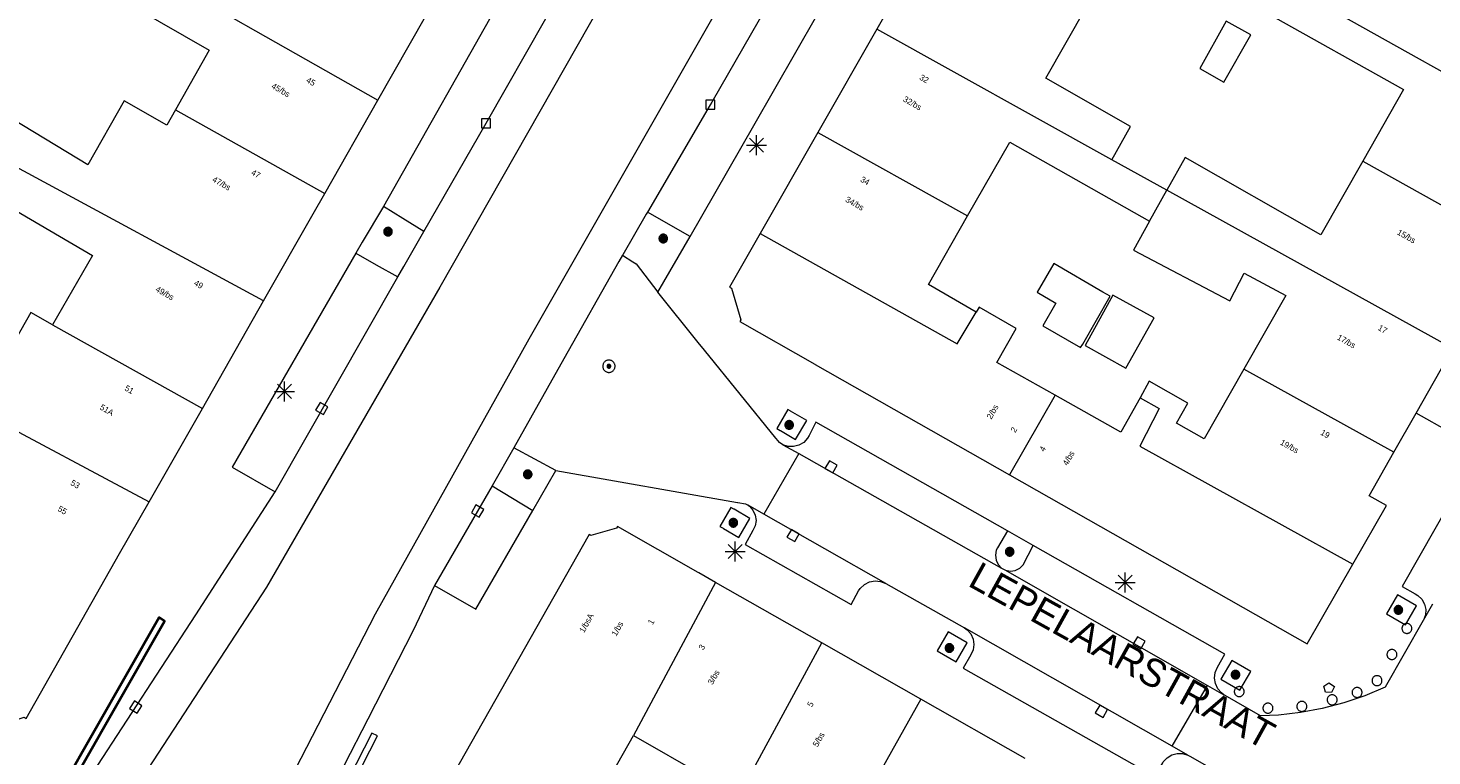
# Model space of a CAD drawing. Header units: metres. Extents: x 135779 to 137489, y 452643 to 455118.
# Tile 405 of 489: x 136979 to 137049, y 454496 to 454532. Entities that reach past the tile are written whole.
import ezdxf
from ezdxf.enums import TextEntityAlignment as Align

# ---------------------------------------------------------------- set-up
doc = ezdxf.new("R2010")
doc.units = ezdxf.units.M
for name, color, linetype, lineweight in [('KTop_NAR_Huisnummer (t)', 7, 'Continuous', 13), ('KTop_NAR_Huisnummer tijdelijk (t)', 7, 'Continuous', 13), ('KTop_ORL_Weg_Straatnaam (t)', 7, 'Continuous', 13), ('KTop_PAL_Afsluitpaal', 222, 'Continuous', 13), ('KTop_PAL_Lichtmast', 40, 'Continuous', 13), ('KTop_PND_Grondvlaksituatie van BAG-pand [tachy]', 1, 'Continuous', 13), ('KTop_PND_Pandscheiding', 40, 'Continuous', 13), ('KTop_PUT_Brandkraan of -put', 1, 'Continuous', 13), ('KTop_PUT_Inspectie- of rioolput', 15, 'Continuous', 13), ('KTop_PUT_Kolk', 15, 'Continuous', 13), ('KTop_SHD_Muur', 15, 'Continuous', 13), ('KTop_SHD_Muur (l)', 15, 'Continuous', 40), ('KTop_VGO_Boom', 92, 'Continuous', 13), ('KTop_WGD_Parkeervlak', 251, 'Continuous', 13), ('KTop_WGD_Rijbaan_Lokale weg', 251, 'Continuous', 13), ('KTop_WGD_Rijbaan_Lokale weg_fietsstrook', 40, 'Continuous', 13), ('KTop_WGD_Rijbaan_Lokale weg_verkeersdrempel', 40, 'Continuous', 13), ('KTop_WGD_Voetpad', 251, 'Continuous', 13)]:
    doc.layers.add(name, color=color, linetype=linetype, lineweight=lineweight)
doc.styles.add('Style-ROVU', font='ROVU.shx')
doc.styles.add('Style-ROVUCURSIEF', font='ROVUCURSIEF.shx')

# ---------------------------------------------------------------- blocks, each defined once
blk = doc.blocks.new('PAL_Lichtmast')
at = {"layer": 'KTop_PAL_Lichtmast'}
for p, q in [((-0.354, -0.354), (0.354, 0.354)), ((0.354, -0.354), (-0.354, 0.354)), ((0, -0.5), (0, 0.5)), ((-0.5, 0), (0.5, 0))]:
    blk.add_line(p, q, dxfattribs=at)
blk = doc.blocks.new('PAL_Afsluitpaal')
at = {"layer": 'KTop_PAL_Afsluitpaal', "flags": 128}
blk.add_lwpolyline([(0.25, 0), (0.249, 0.026), (0.245, 0.052), (0.238, 0.077), (0.228, 0.102), (0.217, 0.125), (0.202, 0.147), (0.186, 0.167), (0.167, 0.186), (0.147, 0.202), (0.125, 0.217), (0.102, 0.228), (0.077, 0.238), (0.052, 0.245), (0.026, 0.249), (0, 0.25), (-0.026, 0.249), (-0.052, 0.245), (-0.077, 0.238), (-0.102, 0.228), (-0.125, 0.217), (-0.147, 0.202), (-0.167, 0.186), (-0.186, 0.167), (-0.202, 0.147), (-0.217, 0.125), (-0.228, 0.102), (-0.238, 0.077), (-0.245, 0.052), (-0.249, 0.026), (-0.25, 0), (-0.249, -0.026), (-0.245, -0.052), (-0.238, -0.077), (-0.228, -0.102), (-0.217, -0.125), (-0.202, -0.147), (-0.186, -0.167), (-0.167, -0.186), (-0.147, -0.202), (-0.125, -0.217), (-0.102, -0.228), (-0.077, -0.238), (-0.052, -0.245), (-0.026, -0.249), (0, -0.25), (0.026, -0.249), (0.052, -0.245), (0.077, -0.238), (0.102, -0.228), (0.125, -0.217), (0.147, -0.202), (0.167, -0.186), (0.186, -0.167), (0.202, -0.147), (0.217, -0.125), (0.228, -0.102), (0.238, -0.077), (0.245, -0.052), (0.249, -0.026), (0.25, 0)], dxfattribs=at)
blk = doc.blocks.new('PUT_Kolk')
at = {"layer": 'KTop_PUT_Kolk', "flags": 128}
blk.add_lwpolyline([(0.225, -0.225), (0.225, 0.225), (-0.225, 0.225), (-0.225, -0.225), (0.225, -0.225)], dxfattribs=at)
blk = doc.blocks.new('PUT_Brandkraan_of_-put')
at = {"layer": 'KTop_PUT_Brandkraan of -put'}
for p, q in [((-0.25, 0.034), (0, 0.25)), ((-0.158, -0.25), (-0.25, 0.034)), ((0, 0.25), (0.25, 0.033)), ((0.25, 0.033), (0.158, -0.25)), ((0.158, -0.25), (-0.158, -0.25))]:
    blk.add_line(p, q, dxfattribs=at)
blk = doc.blocks.new('PUT_Inspectie-_of_rioolput')
at = {"layer": 'KTop_PUT_Inspectie- of rioolput', "flags": 128}
for points in [[(0.31, 0), (0.308, 0.032), (0.303, 0.064), (0.294, 0.095), (0.283, 0.126), (0.268, 0.155), (0.25, 0.182), (0.23, 0.207), (0.207, 0.23), (0.182, 0.25), (0.154, 0.268), (0.126, 0.283), (0.095, 0.294), (0.064, 0.303), (0.032, 0.308), (0, 0.309), (-0.032, 0.308), (-0.064, 0.303), (-0.096, 0.294), (-0.126, 0.283), (-0.155, 0.268), (-0.182, 0.25), (-0.207, 0.23), (-0.23, 0.207), (-0.25, 0.182), (-0.268, 0.154), (-0.283, 0.126), (-0.294, 0.095), (-0.303, 0.064), (-0.308, 0.032), (-0.309, 0), (-0.308, -0.032), (-0.303, -0.064), (-0.294, -0.096), (-0.283, -0.126), (-0.268, -0.155), (-0.25, -0.182), (-0.23, -0.207), (-0.207, -0.23), (-0.182, -0.25), (-0.155, -0.268), (-0.126, -0.283), (-0.096, -0.294), (-0.064, -0.303), (-0.032, -0.308), (0, -0.309), (0.032, -0.308), (0.064, -0.303), (0.095, -0.294), (0.126, -0.283), (0.155, -0.268), (0.182, -0.25), (0.207, -0.23), (0.23, -0.207), (0.25, -0.182), (0.268, -0.155), (0.283, -0.126), (0.294, -0.096), (0.303, -0.064), (0.308, -0.032), (0.31, 0)], [(0.095, 0), (0.094, 0.009), (0.092, 0.019), (0.09, 0.029), (0.086, 0.038), (0.082, 0.047), (0.076, 0.055), (0.07, 0.063), (0.063, 0.07), (0.055, 0.076), (0.047, 0.082), (0.038, 0.086), (0.029, 0.09), (0.019, 0.092), (0.009, 0.094), (0, 0.094), (-0.01, 0.094), (-0.02, 0.092), (-0.029, 0.09), (-0.039, 0.086), (-0.048, 0.082), (-0.056, 0.076), (-0.064, 0.07), (-0.071, 0.063), (-0.077, 0.055), (-0.082, 0.047), (-0.087, 0.038), (-0.09, 0.029), (-0.093, 0.019), (-0.094, 0.009), (-0.095, 0), (-0.094, -0.01), (-0.093, -0.02), (-0.09, -0.029), (-0.087, -0.039), (-0.082, -0.048), (-0.077, -0.056), (-0.071, -0.064), (-0.064, -0.071), (-0.056, -0.077), (-0.047, -0.082), (-0.039, -0.087), (-0.029, -0.09), (-0.02, -0.093), (-0.01, -0.094), (0, -0.095), (0.009, -0.094), (0.019, -0.093), (0.029, -0.09), (0.038, -0.087), (0.047, -0.082), (0.055, -0.077), (0.063, -0.071), (0.07, -0.064), (0.076, -0.056), (0.082, -0.047), (0.086, -0.039), (0.09, -0.029), (0.092, -0.02), (0.094, -0.01), (0.095, 0)], [(0.035, 0), (0.034, 0.003), (0.034, 0.007), (0.033, 0.01), (0.031, 0.014), (0.03, 0.017), (0.028, 0.02), (0.026, 0.023), (0.023, 0.026), (0.02, 0.028), (0.017, 0.03), (0.014, 0.031), (0.01, 0.033), (0.007, 0.034), (0.003, 0.034), (0, 0.034), (-0.004, 0.034), (-0.007, 0.034), (-0.011, 0.033), (-0.014, 0.031), (-0.018, 0.03), (-0.021, 0.028), (-0.023, 0.026), (-0.026, 0.023), (-0.028, 0.02), (-0.03, 0.017), (-0.032, 0.014), (-0.033, 0.01), (-0.034, 0.007), (-0.035, 0.003), (-0.035, 0), (-0.035, -0.004), (-0.034, -0.007), (-0.033, -0.011), (-0.032, -0.014), (-0.03, -0.018), (-0.028, -0.021), (-0.026, -0.023), (-0.023, -0.026), (-0.021, -0.028), (-0.017, -0.03), (-0.014, -0.032), (-0.011, -0.033), (-0.007, -0.034), (-0.004, -0.035), (0, -0.035), (0.003, -0.035), (0.007, -0.034), (0.01, -0.033), (0.014, -0.032), (0.017, -0.03), (0.02, -0.028), (0.023, -0.026), (0.026, -0.023), (0.028, -0.021), (0.03, -0.017), (0.031, -0.014), (0.033, -0.011), (0.034, -0.007), (0.034, -0.004), (0.035, 0)], [(0.01, 0.02), (0.007, 0.02), (0.005, 0.021), (0.003, 0.022), (0.001, 0.022), (-0.001, 0.022), (-0.004, 0.022), (-0.006, 0.021), (-0.008, 0.02), (-0.01, 0.019), (-0.012, 0.018), (-0.014, 0.017), (-0.016, 0.015), (-0.017, 0.013), (-0.019, 0.012), (-0.02, 0.009), (-0.021, 0.007), (-0.022, 0.005), (-0.022, 0.003), (-0.022, 0.001), (-0.022, -0.001), (-0.022, -0.004), (-0.022, -0.006), (-0.021, -0.008), (-0.02, -0.01), (-0.019, -0.012), (-0.017, -0.014), (-0.016, -0.016), (-0.014, -0.017), (-0.012, -0.019), (-0.01, -0.02), (-0.008, -0.021), (-0.006, -0.022), (-0.003, -0.022), (-0.001, -0.022), (0.001, -0.022), (0.003, -0.022), (0.005, -0.022), (0.008, -0.021), (0.01, -0.02), (0.012, -0.019), (0.014, -0.017), (0.015, -0.016), (0.017, -0.014), (0.018, -0.012), (0.02, -0.01), (0.02, -0.008), (0.021, -0.006), (0.022, -0.003), (0.022, -0.001), (0.022, 0.001), (0.022, 0.003), (0.021, 0.005), (0.02, 0.008), (0.019, 0.01), (0.018, 0.012), (0.017, 0.014), (0.015, 0.015), (0.013, 0.017), (0.012, 0.018), (0.01, 0.02)]]:
    blk.add_lwpolyline(points, dxfattribs=at)
blk = doc.blocks.new('VGO_Boom')
at = {"layer": 'KTop_VGO_Boom', "flags": 128}
for points in [[(0.215, 0), (0.214, 0.022), (0.21, 0.045), (0.204, 0.066), (0.196, 0.087), (0.186, 0.108), (0.174, 0.126), (0.16, 0.144), (0.144, 0.16), (0.126, 0.174), (0.107, 0.186), (0.087, 0.196), (0.066, 0.204), (0.045, 0.21), (0.022, 0.214), (-0.001, 0.215), (-0.023, 0.214), (-0.045, 0.21), (-0.067, 0.204), (-0.088, 0.196), (-0.108, 0.186), (-0.127, 0.174), (-0.144, 0.16), (-0.16, 0.144), (-0.174, 0.126), (-0.187, 0.107), (-0.197, 0.087), (-0.205, 0.066), (-0.211, 0.045), (-0.214, 0.022), (-0.215, -0.001), (-0.214, -0.023), (-0.211, -0.045), (-0.205, -0.067), (-0.197, -0.088), (-0.187, -0.108), (-0.174, -0.127), (-0.16, -0.144), (-0.144, -0.16), (-0.127, -0.174), (-0.108, -0.187), (-0.088, -0.197), (-0.067, -0.205), (-0.045, -0.211), (-0.023, -0.214), (0, -0.215), (0.022, -0.214), (0.045, -0.211), (0.066, -0.205), (0.087, -0.197), (0.108, -0.187), (0.126, -0.174), (0.144, -0.16), (0.16, -0.144), (0.174, -0.127), (0.186, -0.108), (0.196, -0.088), (0.204, -0.067), (0.21, -0.045), (0.214, -0.023), (0.215, -0.001)], [(0.155, 0), (0.154, 0.016), (0.152, 0.032), (0.147, 0.048), (0.142, 0.063), (0.134, 0.078), (0.125, 0.091), (0.115, 0.104), (0.104, 0.115), (0.091, 0.125), (0.077, 0.134), (0.063, 0.142), (0.048, 0.147), (0.032, 0.152), (0.016, 0.154), (-0.001, 0.155), (-0.017, 0.154), (-0.033, 0.152), (-0.048, 0.147), (-0.064, 0.142), (-0.078, 0.134), (-0.092, 0.125), (-0.104, 0.115), (-0.116, 0.104), (-0.126, 0.091), (-0.135, 0.077), (-0.142, 0.063), (-0.148, 0.048), (-0.152, 0.032), (-0.155, 0.016), (-0.155, -0.001), (-0.155, -0.017), (-0.152, -0.033), (-0.148, -0.048), (-0.142, -0.064), (-0.135, -0.078), (-0.126, -0.092), (-0.116, -0.104), (-0.104, -0.116), (-0.092, -0.126), (-0.078, -0.135), (-0.064, -0.142), (-0.048, -0.148), (-0.033, -0.152), (-0.017, -0.155), (0, -0.155), (0.016, -0.155), (0.032, -0.152), (0.048, -0.148), (0.063, -0.142), (0.078, -0.135), (0.091, -0.126), (0.104, -0.116), (0.115, -0.104), (0.125, -0.092), (0.134, -0.078), (0.142, -0.064), (0.147, -0.048), (0.152, -0.033), (0.154, -0.017), (0.155, -0.001)], [(0.095, 0), (0.094, 0.01), (0.093, 0.02), (0.09, 0.029), (0.087, 0.039), (0.082, 0.048), (0.077, 0.056), (0.071, 0.064), (0.064, 0.071), (0.056, 0.077), (0.047, 0.082), (0.039, 0.087), (0.029, 0.09), (0.02, 0.093), (0.01, 0.094), (-0.001, 0.095), (-0.01, 0.094), (-0.02, 0.093), (-0.03, 0.09), (-0.039, 0.087), (-0.048, 0.082), (-0.056, 0.077), (-0.064, 0.071), (-0.071, 0.064), (-0.077, 0.056), (-0.083, 0.047), (-0.087, 0.039), (-0.091, 0.029), (-0.093, 0.02), (-0.095, 0.01), (-0.095, -0.001), (-0.095, -0.01), (-0.093, -0.02), (-0.091, -0.03), (-0.087, -0.039), (-0.083, -0.048), (-0.077, -0.056), (-0.071, -0.064), (-0.064, -0.071), (-0.056, -0.077), (-0.048, -0.083), (-0.039, -0.087), (-0.03, -0.091), (-0.02, -0.093), (-0.01, -0.095), (0, -0.095), (0.01, -0.095), (0.02, -0.093), (0.029, -0.091), (0.039, -0.087), (0.048, -0.083), (0.056, -0.077), (0.064, -0.071), (0.071, -0.064), (0.077, -0.056), (0.082, -0.048), (0.087, -0.039), (0.09, -0.03), (0.093, -0.02), (0.094, -0.01), (0.095, -0.001)], [(0.035, 0), (0.035, 0.004), (0.034, 0.007), (0.033, 0.011), (0.032, 0.014), (0.03, 0.018), (0.028, 0.021), (0.026, 0.023), (0.023, 0.026), (0.021, 0.028), (0.017, 0.03), (0.014, 0.032), (0.011, 0.033), (0.007, 0.034), (0.004, 0.035), (-0.001, 0.035), (-0.004, 0.035), (-0.008, 0.034), (-0.011, 0.033), (-0.015, 0.032), (-0.018, 0.03), (-0.021, 0.028), (-0.024, 0.026), (-0.027, 0.023), (-0.029, 0.021), (-0.031, 0.017), (-0.032, 0.014), (-0.034, 0.011), (-0.035, 0.007), (-0.035, 0.004), (-0.035, -0.001), (-0.035, -0.004), (-0.035, -0.008), (-0.034, -0.011), (-0.032, -0.015), (-0.031, -0.018), (-0.029, -0.021), (-0.027, -0.024), (-0.024, -0.027), (-0.021, -0.029), (-0.018, -0.031), (-0.015, -0.032), (-0.011, -0.034), (-0.008, -0.035), (-0.004, -0.035), (0, -0.035), (0.004, -0.035), (0.007, -0.035), (0.011, -0.034), (0.014, -0.032), (0.018, -0.031), (0.021, -0.029), (0.023, -0.027), (0.026, -0.024), (0.028, -0.021), (0.03, -0.018), (0.032, -0.015), (0.033, -0.011), (0.034, -0.008), (0.035, -0.004), (0.035, 0)]]:
    blk.add_lwpolyline(points, dxfattribs=at)

msp = doc.modelspace()

# ---------------------------------------------------------------- linework, layer by layer
at = {"layer": 'KTop_PND_Grondvlaksituatie van BAG-pand [tachy]', "flags": 128}
for points in [[(137024.544, 454537.4), (137021.523, 454532.106)], [(136983.091, 454536.148), (136982.622, 454536.42), (136981.649, 454534.725), (136988.039, 454531.054), (136986.339, 454528.059)], [(136996.485, 454528.531), (136999.708, 454534.195)], [(137033.312, 454525.553), (137034.242, 454527.225), (137029.996, 454529.64), (137032.037, 454533.218)], [(137041.073, 454532.916), (137047.937, 454529.081), (137045.894, 454525.486)], [(137021.523, 454532.106), (137018.559, 454526.913)], [(137037.725, 454530.123), (137038.934, 454529.442), (137040.28, 454531.814), (137039.046, 454532.505), (137037.725, 454530.123)], [(136986.339, 454528.059), (136985.901, 454527.288), (136983.775, 454528.506), (136981.95, 454525.291), (136977.621, 454527.921), (136976.574, 454526.207), (136978.34, 454525.198)], [(136993.83, 454523.864), (136996.485, 454528.531)], [(137018.559, 454526.913), (137015.673, 454521.856)], [(137026.074, 454522.735), (137028.189, 454526.439), (137035.196, 454522.46)], [(137036.072, 454524.019), (137033.312, 454525.553)], [(137045.894, 454525.486), (137043.794, 454521.79), (137036.994, 454525.659), (137036.072, 454524.019)], [(136978.34, 454525.198), (136977.4, 454523.538), (136982.183, 454520.738), (136980.176, 454517.263)], [(136990.765, 454518.478), (136993.243, 454522.832), (136993.83, 454523.864)], [(137026.508, 454517.908), (137024.106, 454519.29), (137026.074, 454522.735)], [(137035.196, 454522.46), (137034.389, 454521.018), (137039.223, 454518.472), (137039.95, 454519.854), (137042.046, 454518.736), (137039.938, 454515.039)], [(137015.673, 454521.856), (137014.132, 454519.155), (137014.231, 454519.101), (137014.7, 454517.526), (137014.65, 454517.439), (137018.409, 454515.302), (137018.437, 454515.286), (137028.18, 454509.747)], [(136980.176, 454517.263), (136979.087, 454517.879), (136977.865, 454515.733), (136977.091, 454515.609), (136975.254, 454516.589), (136976.737, 454519.21), (136974.094, 454520.706), (136971.513, 454515.597), (136976.501, 454512.937)], [(137031.849, 454516.305), (137033.224, 454518.702), (137032.854, 454518.914), (137030.398, 454520.337), (137029.565, 454518.899), (137030.508, 454518.362), (137029.849, 454517.213), (137031.746, 454516.125), (137031.849, 454516.305)], [(137031.972, 454516.236), (137034.013, 454515.088), (137035.44, 454517.623), (137033.368, 454518.751), (137031.972, 454516.236)], [(136987.691, 454513.075), (136990.765, 454518.478)], [(137030.459, 454513.741), (137027.534, 454515.378), (137028.503, 454517.085), (137026.655, 454518.152), (137026.508, 454517.908)], [(137048.572, 454512.839), (137050.419, 454516.08)], [(137039.938, 454515.039), (137037.944, 454511.542), (137036.547, 454512.339), (137037.116, 454513.345), (137035.186, 454514.438), (137034.724, 454513.607)], [(137034.724, 454513.607), (137033.769, 454511.887), (137030.459, 454513.741)], [(136985.015, 454508.397), (136987.691, 454513.075)], [(137047.453, 454510.874), (137048.572, 454512.839)], [(137045.402, 454505.266), (137047.084, 454508.207), (137046.213, 454508.698), (137047.453, 454510.874)], [(137028.18, 454509.747), (137043.112, 454501.26), (137045.402, 454505.266)], [(136970.458, 454500.129), (136977.15, 454496.99), (136977.19, 454497.08), (136978.75, 454497.59), (136978.85, 454497.52), (136983.53, 454505.8), (136985.015, 454508.397)], [(137013.429, 454504.347), (137012.592, 454504.823), (137012.567, 454504.837), (137008.506, 454507.147), (137008.457, 454507.061), (137007.174, 454506.699), (137007.086, 454506.748), (137000, 454494.241), (136999.212, 454492.865), (136999.137, 454492.732)], [(137018.755, 454501.317), (137013.429, 454504.347)], [(137023.722, 454498.492), (137018.755, 454501.317)], [(137028.955, 454495.515), (137023.722, 454498.492)], [(137005.162, 454489.35), (137009.318, 454496.676)], [(137009.318, 454496.676), (137012.878, 454494.629), (137010.821, 454491.022), (137012.619, 454489.99)]]:
    msp.add_lwpolyline(points, dxfattribs=at)
at = {"layer": 'KTop_PND_Pandscheiding', "flags": 128}
for points in [[(136983.091, 454536.148), (136996.485, 454528.531)], [(137056.289, 454526.385), (137041.928, 454534.42)], [(137033.312, 454525.553), (137021.523, 454532.106)], [(136986.339, 454528.059), (136993.83, 454523.864)], [(137018.559, 454526.913), (137026.074, 454522.735)], [(136990.765, 454518.478), (136978.34, 454525.198)], [(137045.894, 454525.486), (137053.393, 454521.301)], [(137035.196, 454522.46), (137036.072, 454524.019)], [(137050.419, 454516.08), (137036.072, 454524.019)], [(137015.673, 454521.856), (137025.548, 454516.314), (137026.508, 454517.908)], [(136980.176, 454517.263), (136987.691, 454513.075)], [(137047.453, 454510.874), (137039.938, 454515.039)], [(137030.459, 454513.741), (137028.18, 454509.747)], [(137034.724, 454513.607), (137035.679, 454513.073), (137034.721, 454511.177), (137045.402, 454505.266)], [(136976.501, 454512.937), (136985.015, 454508.397)], [(137013.429, 454504.347), (137009.318, 454496.676)], [(137012.619, 454489.99), (137018.755, 454501.317)], [(137023.722, 454498.492), (137019.472, 454490.883)]]:
    msp.add_lwpolyline(points, dxfattribs=at)
at = {"layer": 'KTop_SHD_Muur', "flags": 128}
for points in [[(136980.063, 454492.384), (136985.796, 454502.4), (136985.522, 454502.588), (136979.788, 454492.541), (136979.033, 454491.218), (136979.313, 454491.074), (136980.063, 454492.384)], [(136989.923, 454484.521), (136990.203, 454484.377), (136996.469, 454496.647), (136996.188, 454496.79), (136989.923, 454484.521)]]:
    msp.add_lwpolyline(points, dxfattribs=at)
at = {"layer": 'KTop_SHD_Muur (l)', "flags": 128}
msp.add_lwpolyline([(136979.313, 454491.074), (136985.796, 454502.4), (136985.522, 454502.588), (136979.033, 454491.218), (136979.313, 454491.074)], dxfattribs=at)
at = {"layer": 'KTop_WGD_Parkeervlak', "flags": 128}
for points in [[(137016.381, 454533.924), (137013.239, 454528.437), (137013.168, 454528.312), (137010.02, 454522.919)], [(136998.791, 454521.947), (137001.922, 454527.381), (137004.916, 454532.628)], [(136998.791, 454521.947), (136997.74, 454522.607), (136996.778, 454523.211)], [(137012.152, 454521.702), (137010.134, 454522.854), (137010.02, 454522.919)], [(136995.383, 454520.867), (136996.414, 454520.282), (136997.49, 454519.672)], [(136991.334, 454508.898), (136997.49, 454519.672)], [(137002.228, 454509.2), (136999.341, 454504.195)], [(137002.228, 454509.2), (137004.274, 454507.962)], [(137028.07, 454506.93), (137027.57, 454506.08), (137027.515, 454505.963), (137027.468, 454505.719), (137027.5, 454505.472), (137027.608, 454505.248), (137027.781, 454505.07)], [(137027.944, 454504.977), (137027.976, 454504.964), (137028.221, 454504.917), (137028.467, 454504.949), (137028.691, 454505.057), (137028.87, 454505.23), (137029.37, 454506.2)]]:
    msp.add_lwpolyline(points, dxfattribs=at)
at = {"layer": 'KTop_WGD_Rijbaan_Lokale weg', "flags": 128}
for points in [[(136985.46, 454476.815), (136983.515, 454477.722), (136986.907, 454484.4), (136996.367, 454502.776), (137004.087, 454516.562), (137036.512, 454573.356), (137037.578, 454574.924), (137038.762, 454576.404), (137040.058, 454577.787), (137041.459, 454579.065), (137042.955, 454580.23), (137047.858, 454584.187), (137050.454, 454586.129), (137052.875, 454588.055), (137053.392, 454588.444), (137054.521, 454589.295), (137058.774, 454592.564)], [(137045.078, 454591.793), (137041.893, 454589.297), (137040.864, 454588.363), (137039.862, 454587.401), (137038.888, 454586.41), (137037.943, 454585.392), (137037.027, 454584.346), (137036.259, 454583.187), (137035.506, 454582.018), (137034.769, 454580.838), (137034.049, 454579.648), (137033.345, 454578.449), (136999.605, 454519.154), (136990.899, 454504.105), (136980.282, 454487.836), (136976.286, 454481.865), (136974.52, 454482.907)], [(137017.602, 454510.807), (137015.852, 454507.769)], [(137017.602, 454510.807), (137027.781, 454505.07)], [(137021.98, 454504.3), (137015.852, 454507.769)], [(137027.781, 454505.07), (137027.944, 454504.977)], [(137027.944, 454504.977), (137038.108, 454499.183)], [(137021.98, 454504.3), (137025.922, 454502.072)], [(137036.342, 454496.128), (137025.922, 454502.072)], [(137036.342, 454496.128), (137038.108, 454499.183)]]:
    msp.add_lwpolyline(points, dxfattribs=at)
at = {"layer": 'KTop_WGD_Rijbaan_Lokale weg_fietsstrook', "flags": 128}
for points in [[(137010.02, 454522.919), (137009.958, 454522.813), (137008.773, 454520.782), (137008.759, 454520.758)], [(136997.49, 454519.672), (136997.793, 454520.201), (136998.791, 454521.947)], [(137003.315, 454511.098), (137002.228, 454509.2)]]:
    msp.add_lwpolyline(points, dxfattribs=at)
at = {"layer": 'KTop_WGD_Rijbaan_Lokale weg_verkeersdrempel', "flags": 128}
for points in [[(137008.759, 454520.758), (137008.586, 454520.45), (137008.584, 454520.447), (137005.827, 454515.556), (137003.315, 454511.098)], [(137008.759, 454520.758), (137009.289, 454520.423), (137009.444, 454520.325), (137010.533, 454518.909)], [(137016.803, 454511.257), (137016.64, 454511.36), (137016.472, 454511.567), (137016.462, 454511.579), (137012.876, 454516), (137012.562, 454516.39), (137010.533, 454518.909)], [(137005.422, 454509.963), (137003.315, 454511.098)], [(137016.803, 454511.257), (137017.602, 454510.807)], [(137005.422, 454509.963), (137014.532, 454508.36), (137014.547, 454508.357), (137014.93, 454508.29), (137015.063, 454508.216)], [(137015.852, 454507.769), (137015.063, 454508.216)], [(137048.942, 454502.462), (137049.406, 454503.275)], [(137048.942, 454502.462), (137048.93, 454502.44), (137047.02, 454499.09), (137045.994, 454498.658), (137044.94, 454498.3), (137043.863, 454498.019), (137042.769, 454497.816), (137041.662, 454497.692), (137040.77, 454497.65), (137038.99, 454498.68), (137038.935, 454498.712)], [(137038.108, 454499.183), (137038.935, 454498.712)], [(137037.127, 454495.68), (137036.342, 454496.128)], [(137037.127, 454495.68), (137037.25, 454495.61), (137040.9, 454493.53)]]:
    msp.add_lwpolyline(points, dxfattribs=at)
at = {"layer": 'KTop_WGD_Voetpad', "flags": 128}
for points in [[(137071.066, 454550.299), (137071.888, 454549.824), (137068.121, 454543.158), (137050.296, 454511.868), (137048.572, 454512.839)], [(137002.818, 454533.89), (136996.778, 454523.211)], [(137012.152, 454521.702), (137015.346, 454527.267), (137018.512, 454532.784)], [(137063.592, 454528.121), (137063.509, 454528.01), (137063.297, 454527.825), (137063.042, 454527.708), (137062.764, 454527.667), (137062.486, 454527.705), (137062.23, 454527.82), (137061.59, 454528.2), (137047.87, 454504.14), (137048.53, 454503.78), (137048.667, 454503.697), (137048.865, 454503.505), (137048.999, 454503.264), (137049.059, 454502.995), (137049.039, 454502.72), (137048.942, 454502.462)], [(136996.778, 454523.211), (136995.705, 454521.409), (136995.383, 454520.867)], [(137010.533, 454518.909), (137012.152, 454521.702)], [(136995.383, 454520.867), (136989.185, 454510.136), (136991.334, 454508.898)], [(137017.179, 454512.949), (137017.052, 454513.023), (137016.499, 454512.073), (137016.669, 454511.974), (137016.683, 454511.966), (137017.45, 454511.519), (137018.003, 454512.469), (137017.197, 454512.939), (137017.179, 454512.949)], [(137028.07, 454506.93), (137018.47, 454512.39), (137018.12, 454511.72), (137018.039, 454511.577), (137017.852, 454511.373), (137017.613, 454511.23), (137017.344, 454511.16), (137017.067, 454511.169), (137016.803, 454511.257)], [(137004.274, 454507.962), (137005.422, 454509.963)], [(136974.52, 454482.907), (136975.953, 454485.047), (136978.529, 454488.894), (136979.959, 454491.256), (136980.468, 454492.154), (136987.358, 454502.724), (136991.334, 454508.898)], [(136999.341, 454504.195), (137001.402, 454503.014), (137004.274, 454507.962)], [(137013.825, 454507.053), (137014.595, 454506.605), (137015.148, 454507.555), (137014.358, 454508.015), (137014.345, 454508.023), (137014.197, 454508.109), (137013.644, 454507.159), (137013.809, 454507.063), (137013.825, 454507.053)], [(137015.063, 454508.216), (137015.129, 454508.168), (137015.31, 454507.969), (137015.426, 454507.726), (137015.466, 454507.459), (137015.426, 454507.193), (137015.31, 454506.95), (137014.91, 454506.25), (137020.24, 454503.24), (137020.61, 454503.93), (137020.691, 454504.047), (137020.898, 454504.242), (137021.151, 454504.372), (137021.431, 454504.427), (137021.714, 454504.402), (137021.98, 454504.3)], [(137029.37, 454506.2), (137028.07, 454506.93)], [(137038.935, 454498.712), (137038.811, 454498.803), (137038.625, 454499.015), (137038.505, 454499.271), (137038.461, 454499.551), (137038.497, 454499.831), (137038.61, 454500.09), (137038.98, 454500.75), (137029.37, 454506.2)], [(136999.341, 454504.195), (136998.271, 454501.944), (136995.989, 454497.492), (136993.611, 454492.876), (136990.305, 454486.403), (136987.577, 454481.047), (136987.13, 454480.163), (136985.46, 454476.815)], [(137048.035, 454502.217), (137048.588, 454503.167), (137047.637, 454503.721), (137047.084, 454502.771), (137048.035, 454502.217)], [(137025.502, 454500.367), (137026.055, 454501.317), (137025.104, 454501.871), (137024.551, 454500.921), (137025.502, 454500.367)], [(137025.922, 454502.072), (137026.061, 454501.971), (137026.242, 454501.761), (137026.355, 454501.508), (137026.392, 454501.234), (137026.349, 454500.96), (137026.23, 454500.71), (137025.85, 454500.05), (137035.47, 454494.61), (137035.86, 454495.29), (137035.891, 454495.34), (137036.077, 454495.548), (137036.314, 454495.695), (137036.582, 454495.769), (137036.861, 454495.764), (137037.127, 454495.68)], [(137038.781, 454499.489), (137039.732, 454498.935), (137040.285, 454499.885), (137039.334, 454500.439), (137038.781, 454499.489)]]:
    msp.add_lwpolyline(points, dxfattribs=at)

# ---------------------------------------------------------------- block references
at = {"layer": 'KTop_PAL_Afsluitpaal'}
for p in [(137048.111, 454502.04), (137047.361, 454500.73), (137046.611, 454499.42), (137039.701, 454498.87), (137045.611, 454498.83), (137041.141, 454498.04), (137042.841, 454498.13), (137044.361, 454498.46)]:
    msp.add_blockref('PAL_Afsluitpaal', p, dxfattribs=at)
at = {"layer": 'KTop_PAL_Lichtmast'}
for p in [(137015.486, 454526.283), (136991.813, 454513.93), (137014.411, 454505.9), (137033.981, 454504.35)]:
    msp.add_blockref('PAL_Lichtmast', p, dxfattribs=at)
at = {"layer": 'KTop_PUT_Brandkraan of -put', "rotation": 284.6230396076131}
msp.add_blockref('PUT_Brandkraan_of_-put', (137044.231, 454499.06), dxfattribs=at)
at = {"layer": 'KTop_PUT_Inspectie- of rioolput', "rotation": 150.5905480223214}
msp.add_blockref('PUT_Inspectie-_of_rioolput', (137008.082, 454515.191), dxfattribs=at)
at = {"layer": 'KTop_PUT_Kolk'}
for p in [(137013.168, 454528.312), (137001.922, 454527.381)]:
    msp.add_blockref('PUT_Kolk', p, dxfattribs=at)
for p, rotation in [((136993.677, 454513.072), 330.2574095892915), ((137019.226, 454510.146), 240.5938983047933), ((137001.498, 454507.926), 150.0226555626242), ((137017.321, 454506.701), 60.4862302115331), ((137034.676, 454501.316), 240.3146474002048), ((136984.349, 454498.096), 146.9018881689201), ((137032.787, 454497.887), 60.29777239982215)]:
    msp.add_blockref('PUT_Kolk', p, dxfattribs=dict(at, rotation=rotation))
at = {"layer": 'KTop_VGO_Boom'}
for p in [(136997.004, 454521.945), (137010.809, 454521.598), (137017.124, 454512.249), (137004.011, 454509.77), (137014.324, 454507.339), (137028.188, 454505.885), (137047.684, 454502.969), (137025.164, 454501.059), (137039.514, 454499.719)]:
    msp.add_blockref('VGO_Boom', p, dxfattribs=at)

# ---------------------------------------------------------------- texts
at = {"layer": 'KTop_NAR_Huisnummer (t)', "style": 'Style-ROVU'}
for s, rotation, p in [('45/bs', 330.2, (136992.049, 454528.802)), ('45', 330.2, (136993.328, 454529.362)), ('47', 330.2, (136990.568, 454524.731)), ('47/bs', 330.2, (136989.081, 454524.118)), ('15/bs', 330.3, (137048.516, 454521.468)), ('49/bs', 330.2, (136986.235, 454518.613)), ('49', 330.2, (136987.696, 454519.188)), ('17', 330.3, (137047.089, 454516.94)), ('17/bs', 330.3, (137045.504, 454516.2)), ('51', 330.2, (136984.219, 454513.913)), ('51A', 330.2, (136983.208, 454512.822)), ('19/bs', 330.3, (137042.648, 454510.932)), ('19', 330.3, (137044.206, 454511.688)), ('53', 330.2, (136981.507, 454509.165)), ('55', 330.3, (136980.865, 454507.861)), ('1/bsA', 60.4, (137007.207, 454502.757)), ('1/bs', 60.4, (137008.696, 454502.356)), ('1', 60.4, (137010.254, 454502.464)), ('3', 60.4, (137012.798, 454501.2)), ('3/bs', 60.4, (137013.525, 454499.921)), ('5', 60.4, (137018.245, 454498.336)), ('5/bs', 60.4, (137018.79, 454496.798))]:
    msp.add_text(s, height=0.3, rotation=rotation, dxfattribs=at).set_placement(p, align=Align.MIDDLE_RIGHT)
at = {"layer": 'KTop_NAR_Huisnummer tijdelijk (t)', "style": 'Style-ROVUCURSIEF'}
for s, rotation, p in [('32', 330.3, (137023.703, 454529.722)), ('32/bs', 330.3, (137022.882, 454528.633)), ('34', 330.3, (137020.738, 454524.607)), ('34/bs', 330.3, (137019.988, 454523.598)), ('2/bs', 60.4, (137027.136, 454512.578)), ('2', 60.4, (137028.339, 454511.909)), ('4', 60.4, (137029.784, 454510.953)), ('4/bs', 60.4, (137030.953, 454510.25))]:
    msp.add_text(s, height=0.3, rotation=rotation, dxfattribs=at).set_placement(p, align=Align.MIDDLE_LEFT)
at = {"layer": 'KTop_ORL_Weg_Straatnaam (t)', "style": 'Style-ROVU'}
msp.add_text('LEPELAARSTRAAT', height=1.4, rotation=331.00102, dxfattribs=at).set_placement((137026.029, 454504.208))

doc.saveas('drawing.dxf')
